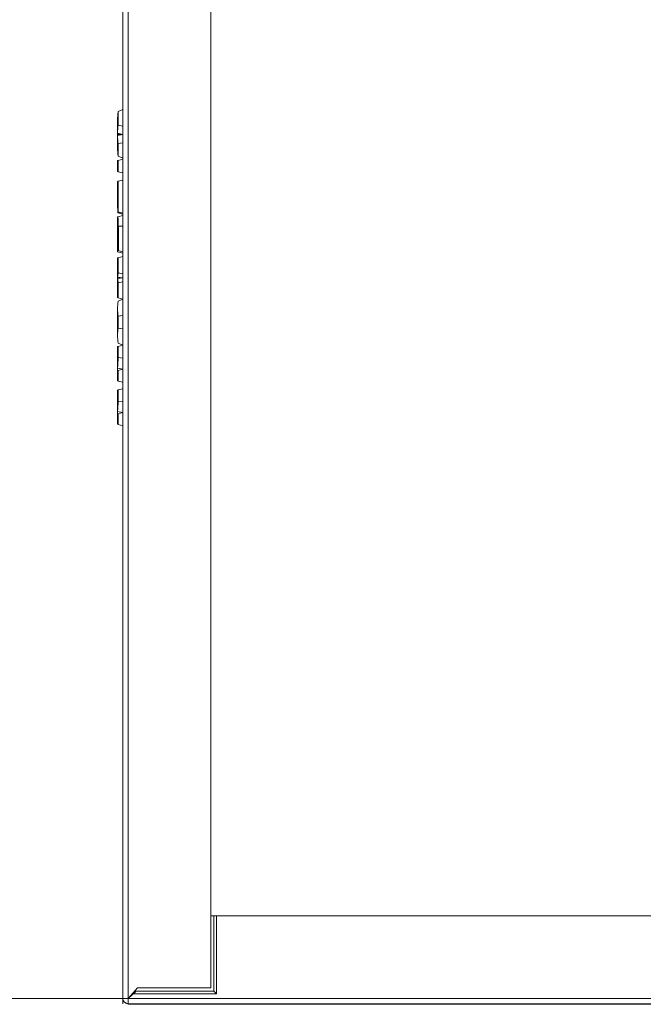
# Model space of a CAD drawing. Header units: millimetres. Extents: x 14365 to 105143, y -126377 to -22383.
# Tile 272 of 285: x 59065 to 59255, y -28672 to -28372. Entities that reach past the tile are written whole.
import ezdxf

# ---------------------------------------------------------------- set-up
doc = ezdxf.new("R2010")
doc.units = ezdxf.units.MM
doc.layers.add('UT_KOTY - DIMENZE', color=7, linetype='Continuous', lineweight=5)
doc.layers.add('UT_ZARIZENI - ZDROJ TEPLA', color=3, linetype='Continuous', lineweight=35)

msp = doc.modelspace()

# ---------------------------------------------------------------- linework, layer by layer
at = {"layer": 'UT_KOTY - DIMENZE'}
msp.add_line((59130.68, -28670.41), (58412.93, -28670.41), dxfattribs=at)
at = {"layer": 'UT_ZARIZENI - ZDROJ TEPLA', "lineweight": 13}
for p, q in [((59096.55, -28224.19), (59096.55, -28653.51)), ((59096.56, -28670.41), (59096.56, -28224.01)), ((59098.16, -28224.03), (59098.16, -28670.39)), ((59123.36, -28667.21), (59123.36, -28251.02)), ((59096.55, -28398.98), (59095.15, -28399.6)), ((59095.15, -28403.75), (59095.15, -28399.6)), ((59096.55, -28403.99), (59096.55, -28398.98)), ((59094.95, -28402.09), (59094.95, -28405.92)), ((59096.55, -28403.99), (59095.15, -28403.75)), ((59096.55, -28406.54), (59096.55, -28403.99)), ((59096.55, -28406.54), (59094.95, -28406.15)), ((59096.55, -28406.54), (59094.95, -28406.92)), ((59094.95, -28407.16), (59094.95, -28410.74)), ((59096.55, -28406.54), (59094.98, -28406.54)), ((59096.55, -28409.09), (59096.55, -28406.54)), ((59096.55, -28409.09), (59095.15, -28409.32)), ((59095.15, -28413.2), (59095.15, -28409.32)), ((59096.55, -28413.82), (59096.55, -28409.09)), ((59096.55, -28413.82), (59095.15, -28413.2)), ((59094.95, -28414.55), (59094.95, -28417.9)), ((59095.15, -28414.5), (59096.55, -28414.12)), ((59095.15, -28417.95), (59095.15, -28414.5)), ((59096.55, -28418.32), (59096.55, -28414.12)), ((59096.55, -28418.32), (59095.15, -28417.95)), ((59096.55, -28418.32), (59095.15, -28417.95)), ((59096.55, -28418.32), (59096.55, -28418.32)), ((59094.95, -28420.92), (59094.95, -28429.11)), ((59095.15, -28420.87), (59096.55, -28420.49)), ((59095.15, -28430.25), (59095.15, -28420.87)), ((59096.55, -28430.63), (59096.55, -28420.49)), ((59094.97, -28429.11), (59094.97, -28424.09)), ((59095, -28424.09), (59094.97, -28424.09)), ((59095, -28424.09), (59095, -28430.21)), ((59095, -28429.12), (59094.96, -28429.11)), ((59095, -28429.12), (59094.97, -28429.11)), ((59094.98, -28431.7), (59096.55, -28431.28)), ((59094.99, -28430.45), (59094.99, -28429.12)), ((59096.55, -28430.87), (59094.99, -28430.45)), ((59096.55, -28430.63), (59095, -28430.21)), ((59096.55, -28430.63), (59095.15, -28430.25)), ((59096.55, -28430.87), (59095.15, -28430.49)), ((59096.55, -28430.63), (59096.55, -28430.63)), ((59096.55, -28430.87), (59096.55, -28430.63)), ((59096.55, -28430.87), (59096.55, -28430.87)), ((59094.95, -28441.9), (59094.95, -28432.2)), ((59096.55, -28434.6), (59096.55, -28442.41)), ((59094.97, -28435.09), (59095, -28435.09)), ((59094.97, -28435.09), (59094.97, -28439.24)), ((59095, -28441.99), (59095, -28435.09)), ((59094.97, -28439.24), (59095, -28439.24)), ((59095, -28441.99), (59096.55, -28442.41)), ((59095.17, -28442.04), (59096.55, -28442.41)), ((59096.55, -28442.41), (59096.55, -28442.41)), ((59095.15, -28444.25), (59096.55, -28443.87)), ((59095.15, -28444.25), (59096.55, -28443.88)), ((59096.55, -28443.87), (59096.55, -28443.88)), ((59096.55, -28443.88), (59096.55, -28449.1)), ((59095.15, -28448.84), (59096.55, -28449.1)), ((59096.55, -28449.1), (59096.55, -28450.34)), ((59094.95, -28450.34), (59096.55, -28450.35)), ((59094.96, -28450.18), (59096.55, -28450.34)), ((59094.96, -28450.5), (59096.55, -28450.35)), ((59096.55, -28451.59), (59095.15, -28451.85)), ((59096.55, -28450.35), (59096.55, -28451.59)), ((59096.55, -28451.59), (59096.55, -28456.81)), ((59096.55, -28456.81), (59095.15, -28456.43)), ((59095.15, -28457.48), (59096.55, -28456.87)), ((59096.55, -28456.87), (59096.55, -28461.85)), ((59094.95, -28463.07), (59094.95, -28459.84)), ((59094.95, -28467.92), (59094.95, -28464.69)), ((59095.15, -28462.08), (59096.55, -28461.85)), ((59095.15, -28462.08), (59095.15, -28465.68)), ((59096.55, -28461.85), (59096.55, -28465.91)), ((59095.15, -28465.68), (59096.55, -28465.91)), ((59096.55, -28465.91), (59096.55, -28470.89)), ((59095.15, -28470.28), (59096.55, -28470.89)), ((59094.95, -28474.7), (59094.95, -28471.37)), ((59095.15, -28471.32), (59096.55, -28470.94)), ((59095.15, -28471.32), (59095.15, -28474.72)), ((59096.55, -28470.94), (59096.55, -28474.89)), ((59094.95, -28478.53), (59094.95, -28474.82)), ((59095.15, -28474.72), (59096.55, -28474.89)), ((59096.55, -28474.89), (59096.55, -28478.23)), ((59094.95, -28481.81), (59094.95, -28478.66)), ((59094.96, -28477.9), (59096.55, -28478.23)), ((59095.15, -28478.6), (59096.55, -28478.23)), ((59095.15, -28478.6), (59095.15, -28481.86)), ((59096.55, -28478.23), (59096.55, -28482.23)), ((59096.55, -28482.23), (59095.15, -28481.86)), ((59095.15, -28481.87), (59096.55, -28482.24)), ((59096.55, -28482.23), (59096.55, -28482.24)), ((59094.95, -28487.97), (59094.95, -28484.64)), ((59095.15, -28484.59), (59096.55, -28484.21)), ((59095.15, -28484.59), (59095.15, -28487.99)), ((59096.55, -28484.21), (59096.55, -28488.16)), ((59094.95, -28491.8), (59094.95, -28488.09)), ((59095.15, -28487.99), (59096.55, -28488.16)), ((59096.55, -28488.16), (59096.55, -28491.5)), ((59094.96, -28491.17), (59096.55, -28491.5)), ((59095.15, -28491.87), (59096.55, -28491.5)), ((59095.15, -28491.87), (59095.15, -28495.13)), ((59096.55, -28491.5), (59096.55, -28495.5)), ((59094.95, -28495.08), (59094.95, -28491.93)), ((59096.55, -28495.5), (59095.15, -28495.13)), ((59095.15, -28495.14), (59096.55, -28495.51)), ((59096.55, -28495.5), (59096.55, -28495.51)), ((59124.36, -28645.21), (59123.36, -28645.21)), ((59124.36, -28668.21), (59124.36, -28645.21)), ((59124.36, -28645.21), (59125.17, -28645.21)), ((59125.17, -28669.02), (59125.17, -28645.21)), ((59445.35, -28645.21), (59125.17, -28645.21)), ((59096.54, -28653.51), (59096.55, -28653.51)), ((59096.54, -28653.51), (59096.54, -28672.01)), ((59096.55, -28653.51), (59096.55, -28672.01)), ((59096.53, -28656.86), (59096.54, -28656.86)), ((59096.53, -28656.88), (59096.54, -28656.88)), ((59096.53, -28656.9), (59096.54, -28656.9)), ((59096.53, -28657.42), (59096.53, -28656.9)), ((59096.55, -28656.86), (59096.56, -28656.86)), ((59096.55, -28656.88), (59096.56, -28656.88)), ((59096.55, -28656.9), (59096.56, -28656.9)), ((59096.53, -28657.42), (59096.54, -28657.42)), ((59096.53, -28658.26), (59096.53, -28657.42)), ((59096.53, -28658.26), (59096.54, -28658.26)), ((59096.55, -28657.42), (59096.56, -28657.42)), ((59096.55, -28658.26), (59096.56, -28658.26)), ((59096.53, -28662.12), (59096.54, -28662.12)), ((59096.53, -28662.15), (59096.54, -28662.15)), ((59096.55, -28662.12), (59096.56, -28662.12)), ((59096.55, -28662.15), (59096.56, -28662.15)), ((59101.07, -28667.21), (59098.16, -28670.39)), ((59100.36, -28668.07), (59098.16, -28670.39)), ((59100.36, -28668.34), (59098.18, -28670.41)), ((59098.18, -28670.41), (59099.69, -28669.02)), ((59100.36, -28668.41), (59099.69, -28669.02)), ((59099.69, -28669.02), (59125.17, -28669.02)), ((59100.36, -28667.99), (59100.36, -28668.21)), ((59100.36, -28668.21), (59124.36, -28668.21)), ((59100.36, -28668.21), (59100.36, -28668.23)), ((59100.36, -28668.23), (59100.36, -28668.41)), ((59100.36, -28668.23), (59100.36, -28668.23)), ((59101.34, -28667.21), (59101.07, -28667.21)), ((59101.34, -28667.21), (59123.36, -28667.21)), ((59124.36, -28668.21), (59125.17, -28669.02)), ((59096.54, -28672.01), (59096.55, -28672.01)), ((59098.16, -28670.39), (59098.18, -28670.41)), ((59098.16, -28672.01), (59486.56, -28672.01)), ((59098.18, -28670.41), (59487.35, -28670.41)), ((59098.55, -28670.05), (59098.55, -28669.97)), ((59098.55, -28672.19), (59491.3, -28672.19))]:
    msp.add_line(p, q, dxfattribs=at)
for centre, radius, start, end in [((59098.55, -28670.19), 2, 180, 182.5626), ((59098.16, -28670.41), 1.6, 180, 270), ((59098.55, -28670.19), 2, 233.9994, 270)]:
    msp.add_arc(centre, radius, start, end, dxfattribs=at)
for centre, major_axis, ratio, start_param, end_param in [((59146.95, -28386.3), (51.05, 20.78), 0.475285, 2.862893, 2.950466), ((59146.95, -28421.44), (-51.29, 19.51), 0.440031, 0.07828, 0.175003), ((59146.95, -28391.64), (-51.29, -19.5), 0.439641, 6.108511, 6.205167), ((59146.95, -28391.64), (-51.29, -19.5), 0.439649, 6.098859, 6.108516), ((59146.95, -28426.49), (51.09, -20.57), 0.469738, 3.328471, 3.41604), ((59146.95, -28400.62), (-52, -13.93), 0.000016, 6.195613, 6.283182), ((59146.95, -28431.83), (52, -13.93), 0.000016, 3.054031, 3.22915), ((59146.95, -28406.99), (-52, -13.93), 0.000016, 6.195617, 6.283182), ((59146.56, -28428.6), (-51.61, 4.51), 0.000016, 6.239105, 6.260509), ((59143.47, -28442.11), (-48.52, 13), 0.000016, 6.259805, 6.300099), ((59143.49, -28443.45), (-48.54, 13), 0.000018, 0.041686, 0.090632), ((59143.49, -28443.2), (-48.54, 13), 0.000014, 6.192556, 6.237729), ((59146.95, -66104.1), (-13.46, 108852.62), 0.000461, 1.217428, 1.217501), ((59146.95, -28455.91), (-52, 13.93), 0.000016, 6.191694, 6.239452), ((59094.95, -28447.26), (0.01, -3.09), 0.000188, 0.102954, 0.135944), ((59146.95, -28444.23), (-51.21, -19.94), 0.452697, 6.021143, 6.196259), ((59146.95, -29460.96), (-4.53, 13048.47), 0.00397, 1.494267, 1.494347), ((59146.95, -28483.53), (-51.21, 19.94), 0.452717, 0.086937, 0.262056), ((59146.95, -28457.44), (52, 13.93), 0.000016, 3.054038, 3.141588), ((59146.95, -28488.63), (-52, 13.93), 0.000016, 6.274698, 6.291678), ((59146.95, -28496.9), (-45.65, 37.46), 0.664779, 0.411879, 0.484901), ((59146.95, -28464.72), (-52, -13.93), 0.000016, 6.195631, 6.283181), ((59146.95, -28495.54), (-52, 13.72), 0.000664, 6.195811, 6.370936), ((59146.95, -28470.71), (52, 13.93), 0.000016, 3.054038, 3.141588), ((59146.95, -28501.9), (-52, 13.93), 0.000016, 6.274698, 6.291678), ((59146.95, -28510.17), (-45.65, 37.46), 0.664779, 0.411879, 0.484901), ((59146.95, -28477.99), (-52, -13.93), 0.000016, 6.195631, 6.283181), ((59146.95, -28508.8), (-52, 13.72), 0.000664, 6.195811, 6.370936)]:
    msp.add_ellipse(centre, major_axis=major_axis, ratio=ratio, start_param=start_param, end_param=end_param, dxfattribs=at)
for points, knots in [([(59094.98, -28406.54), (59094.97, -28406.53), (59094.97, -28406.5), (59094.96, -28406.34), (59094.96, -28406.24), (59094.95, -28406.15)], [-0.12476, -0.12476, -0.12476, -0.12476, -0.0586582, -0.0586582, 0, 0, 0, 0]), ([(59094.96, -28406.68), (59094.96, -28406.63), (59094.97, -28406.6), (59094.97, -28406.55), (59094.97, -28406.54), (59094.98, -28406.54)], [-0.06129339, -0.06129339, -0.06129339, -0.06129339, -0.03066909, -0.03066909, -0.00000236, -0.00000236, -0.00000236, -0.00000236]), ([(59096.55, -28406.54), (59096.55, -28406.54), (59096.55, -28406.54), (59096.55, -28406.54), (59096.55, -28406.54), (59096.55, -28406.54), (59096.55, -28406.54), (59096.55, -28406.54), (59096.54, -28406.54), (59096.53, -28406.54), (59096.53, -28406.54), (59096.52, -28406.54), (59096.51, -28406.54), (59096.49, -28406.54), (59096.48, -28406.54), (59096.32, -28406.56), (59095.8, -28406.6), (59095.51, -28406.63), (59095.23, -28406.65), (59094.96, -28406.68)], [-0.1065411, -0.1065411, -0.1065411, -0.1065411, -0.1065408, -0.1065408, -0.1065264, -0.1065264, -0.1064712, -0.1064712, -0.106235, -0.106235, -0.1056836, -0.1056836, -0.1050706, -0.1050706, -0.1038616, -0.1038616, -0.0870508, -0.0870508, 0, 0, 0, 0]), ([(59094.95, -28432.2), (59094.95, -28432.08), (59094.95, -28431.92), (59094.96, -28431.74), (59094.97, -28431.71), (59094.98, -28431.7)], [0, 0, 0, 0, 0.0614769, 0.0614769, 0.1063916, 0.1063916, 0.1063916, 0.1063916]), ([(59094.98, -28431.7), (59094.99, -28431.7), (59095, -28431.72), (59095.02, -28431.8), (59095.03, -28431.86), (59095.07, -28432.12), (59095.09, -28432.32), (59095.12, -28432.7), (59095.13, -28432.97), (59095.15, -28433.47), (59095.16, -28433.69), (59095.17, -28434.13), (59095.17, -28434.38), (59095.17, -28434.61)], [0, 0, 0, 0, 0.0701875, 0.0701875, 0.1404766, 0.1404766, 0.2600105, 0.2600105, 0.4278865, 0.4278865, 0.5524125, 0.5524125, 0.6717828, 0.6717828, 0.6717828, 0.6717828]), ([(59096.55, -28431.28), (59096.55, -28431.28), (59096.55, -28431.31), (59096.55, -28431.47), (59096.55, -28431.76), (59096.55, -28432.33), (59096.55, -28433.12), (59096.55, -28433.84), (59096.55, -28434.27), (59096.55, -28434.49), (59096.55, -28434.6)], [0, 0, 0, 0, 0.126507, 0.252937, 0.376951, 0.500445, 0.748548, 0.87531, 0.938129, 1, 1, 1, 1]), ([(59095, -28435.09), (59095, -28435.08), (59095, -28434.99), (59095, -28434.82), (59095, -28434.76), (59095, -28434.66), (59095, -28434.61), (59094.99, -28434.55), (59094.99, -28434.51), (59094.99, -28434.46), (59094.98, -28434.45), (59094.98, -28434.45), (59094.98, -28434.46), (59094.97, -28434.51), (59094.97, -28434.55), (59094.97, -28434.62), (59094.97, -28434.67), (59094.97, -28434.76), (59094.97, -28434.82), (59094.97, -28434.99), (59094.97, -28435.06), (59094.97, -28435.09)], [0.00000149, 0.00000149, 0.00000149, 0.00000149, 0.00278974, 0.00278974, 0.00494138, 0.00494138, 0.00713837, 0.00713837, 0.00860364, 0.00860364, 0.00999296, 0.00999296, 0.01140089, 0.01140089, 0.01289168, 0.01289168, 0.01504914, 0.01504914, 0.01670823, 0.01670823, 0.01852045, 0.01852045, 0.01852045, 0.01852045]), ([(59094.97, -28439.24), (59094.97, -28439.65), (59094.96, -28440.21), (59094.96, -28441.02), (59094.96, -28441.23), (59094.95, -28441.58), (59094.95, -28441.76), (59094.95, -28441.9)], [0, 0, 0, 0, 0.1217123, 0.1217123, 0.1947758, 0.1947758, 0.2993887, 0.2993887, 0.2993887, 0.2993887]), ([(59094.95, -28441.9), (59094.95, -28442.06), (59094.95, -28442.18), (59094.96, -28442.33), (59094.97, -28442.36), (59094.98, -28442.37)], [0, 0, 0, 0, 0.0846891, 0.0846891, 0.1655534, 0.1655534, 0.1655534, 0.1655534]), ([(59095.15, -28444.25), (59095.02, -28444.28), (59094.95, -28444.3), (59094.95, -28444.3), (59095.02, -28444.29), (59095.15, -28444.25)], [-0.9113183, -0.9113183, -0.9113183, -0.9113183, -0.4556515, -0.4556515, -0.0000012, -0.0000012, -0.0000012, -0.0000012]), ([(59095.15, -28444.25), (59095.15, -28445.01), (59095.15, -28445.66), (59095.15, -28447.43), (59095.15, -28448.07), (59095.15, -28448.84)], [-0.4660271, -0.4660271, -0.4660271, -0.4660271, -0.2320183, -0.2320183, -0.000001, -0.000001, -0.000001, -0.000001]), ([(59094.96, -28447.19), (59094.96, -28447.19), (59094.96, -28447.22), (59094.95, -28447.3), (59094.95, -28447.36), (59094.95, -28447.42)], [-0.2902396, -0.2902396, -0.2902396, -0.2902396, -0.2421689, -0.2421689, -0.1757269, -0.1757269, -0.1757269, -0.1757269]), ([(59095.15, -28448.84), (59095.1, -28449.06), (59095.05, -28449.28), (59094.99, -28449.72), (59094.97, -28449.95), (59094.96, -28450.18)], [-0.400802, -0.400802, -0.400802, -0.400802, -0.2005736, -0.2005736, -0.0000166, -0.0000166, -0.0000166, -0.0000166]), ([(59094.95, -28450.32), (59094.95, -28450.31), (59094.95, -28450.3), (59094.95, -28450.28), (59094.95, -28450.26), (59094.96, -28450.22), (59094.96, -28450.18)], [0, 0, 0, 0, 0.3742506, 0.3742506, 0.3742506, 0.9999964, 0.9999964, 0.9999964, 0.9999964]), ([(59095.15, -28451.85), (59095.1, -28451.63), (59095.05, -28451.41), (59094.99, -28450.96), (59094.97, -28450.73), (59094.96, -28450.5)], [-0.4011799, -0.4011799, -0.4011799, -0.4011799, -0.2009128, -0.2009128, -0.0003251, -0.0003251, -0.0003251, -0.0003251]), ([(59095.15, -28456.43), (59095.15, -28455.66), (59095.15, -28454.91), (59095.15, -28453.37), (59095.15, -28452.62), (59095.15, -28451.85)], [-0.4614849, -0.4614849, -0.4614849, -0.4614849, -0.23075, -0.23075, -0.0000011, -0.0000011, -0.0000011, -0.0000011]), ([(59094.95, -28453.26), (59094.95, -28453.37), (59094.95, -28453.48), (59094.96, -28453.49), (59094.96, -28453.49), (59094.96, -28453.49)], [0.1756861, 0.1756861, 0.1756861, 0.1756861, 0.2994706, 0.2994706, 0.3062096, 0.3062096, 0.3062096, 0.3062096]), ([(59094.99, -28463.88), (59094.98, -28463.86), (59094.97, -28463.76), (59094.96, -28463.38), (59094.95, -28463.23), (59094.95, -28463.07)], [0.0000009, 0.0000009, 0.0000009, 0.0000009, 0.081855, 0.081855, 0.1331687, 0.1331687, 0.1331687, 0.1331687]), ([(59094.95, -28464.69), (59094.95, -28464.53), (59094.96, -28464.37), (59094.96, -28464.19), (59094.96, -28464.16), (59094.97, -28464.02), (59094.97, -28463.99), (59094.98, -28463.91), (59094.98, -28463.89), (59094.99, -28463.88)], [0.000001, 0.000001, 0.000001, 0.000001, 0.1078823, 0.1078823, 0.1399106, 0.1399106, 0.2260149, 0.2260149, 0.3433288, 0.3433288, 0.3433288, 0.3433288]), ([(59094.95, -28474.7), (59094.95, -28474.7), (59094.95, -28474.71), (59094.95, -28474.74), (59094.95, -28474.77), (59094.95, -28474.82)], [-0.0727436, -0.0727436, -0.0727436, -0.0727436, -0.02963979, -0.02963979, -0.00000692, -0.00000692, -0.00000692, -0.00000692]), ([(59094.95, -28478.53), (59094.95, -28478.49), (59094.95, -28478.45), (59094.95, -28478.12), (59094.96, -28478.01), (59094.96, -28477.9)], [-0.154109, -0.154109, -0.154109, -0.154109, -0.0491904, -0.0491904, 0, 0, 0, 0]), ([(59094.95, -28478.66), (59094.95, -28478.66), (59094.95, -28478.64), (59094.95, -28478.6), (59094.95, -28478.57), (59094.95, -28478.53)], [-0.04632898, -0.04632898, -0.04632898, -0.04632898, -0.02329044, -0.02329044, -0.00000161, -0.00000161, -0.00000161, -0.00000161]), ([(59094.95, -28487.97), (59094.95, -28487.97), (59094.95, -28487.98), (59094.95, -28488.01), (59094.95, -28488.04), (59094.95, -28488.09)], [-0.0727436, -0.0727436, -0.0727436, -0.0727436, -0.02963979, -0.02963979, -0.00000692, -0.00000692, -0.00000692, -0.00000692]), ([(59094.95, -28491.8), (59094.95, -28491.76), (59094.95, -28491.72), (59094.95, -28491.39), (59094.96, -28491.28), (59094.96, -28491.17)], [-0.1541091, -0.1541091, -0.1541091, -0.1541091, -0.0491904, -0.0491904, 0, 0, 0, 0]), ([(59094.95, -28491.93), (59094.95, -28491.92), (59094.95, -28491.91), (59094.95, -28491.87), (59094.95, -28491.84), (59094.95, -28491.8)], [-0.04632898, -0.04632898, -0.04632898, -0.04632898, -0.02329044, -0.02329044, -0.00000161, -0.00000161, -0.00000161, -0.00000161]), ([(59096.53, -28658.26), (59096.53, -28658.61), (59096.53, -28659.02), (59096.53, -28660.39), (59096.53, -28661.06), (59096.53, -28661.91), (59096.53, -28662.12), (59096.53, -28662.12)], [0, 0, 0, 0, 0.1461711, 0.1461711, 0.4320457, 0.4320457, 0.7179202, 0.7179202, 0.7179202, 0.7179202]), ([(59096.56, -28670.41), (59096.56, -28670.4), (59096.98, -28670.4), (59097.58, -28670.39), (59097.76, -28670.39), (59097.96, -28670.39), (59098.16, -28670.39)], [0.0000001, 0.0000001, 0.0000001, 0.0000001, 0.7645643, 0.7645643, 0.7645643, 1, 1, 1, 1]), ([(59098.16, -28672.01), (59098.16, -28672.01), (59098.16, -28671.97), (59098.16, -28671.81), (59098.16, -28671.69), (59098.17, -28671.39), (59098.17, -28671.22), (59098.17, -28670.83), (59098.17, -28670.62), (59098.18, -28670.41)], [0, 0, 0, 0, 0.25, 0.25, 0.5, 0.5, 0.75, 0.75, 1, 1, 1, 1])]:
    msp.add_open_spline(points, degree=3, knots=knots, dxfattribs=at)
for points in [[(59095.17, -28434.61), (59095.63, -28434.6), (59096.09, -28434.6), (59096.55, -28434.6)], [(59096.55, -28442.79), (59096.03, -28442.65), (59095.5, -28442.51), (59094.98, -28442.37)], [(59096.55, -28442.41), (59096.55, -28442.66), (59096.55, -28442.79), (59096.55, -28442.79)], [(59094.95, -28447.19), (59094.95, -28446.23), (59094.95, -28445.26), (59094.95, -28444.3)], [(59094.96, -28447.19), (59094.95, -28447.19), (59094.95, -28447.19), (59094.95, -28447.19)], [(59094.95, -28450.33), (59094.95, -28449.36), (59094.95, -28448.39), (59094.95, -28447.42)], [(59094.95, -28450.34), (59094.95, -28450.34), (59094.95, -28450.34), (59094.95, -28450.34)], [(59094.96, -28450.5), (59094.95, -28450.42), (59094.95, -28450.37), (59094.95, -28450.34)], [(59094.95, -28453.26), (59094.95, -28452.29), (59094.95, -28451.32), (59094.95, -28450.35)], [(59094.96, -28453.49), (59094.95, -28453.49), (59094.95, -28453.49), (59094.96, -28453.49)], [(59094.95, -28456.37), (59094.95, -28455.41), (59094.95, -28454.45), (59094.95, -28453.49)], [(59094.95, -28456.37), (59094.95, -28456.38), (59095.02, -28456.4), (59095.15, -28456.43)], [(59094.95, -28463.07), (59094.95, -28463.07), (59094.95, -28463.07), (59094.95, -28463.07)], [(59094.95, -28464.69), (59094.95, -28464.69), (59094.95, -28464.69), (59094.95, -28464.69)], [(59096.53, -28656.86), (59096.53, -28656.86), (59096.53, -28656.86), (59096.53, -28656.88)], [(59096.53, -28656.88), (59096.53, -28656.88), (59096.53, -28656.88), (59096.53, -28656.9)], [(59096.56, -28670.19), (59096.55, -28670.19), (59096.55, -28670.19), (59096.55, -28670.19)], [(59098.43, -28670.17), (59098.41, -28670.17), (59098.38, -28670.17), (59098.36, -28670.17)], [(59098.56, -28672.01), (59098.56, -28672.13), (59098.56, -28672.19), (59098.55, -28672.19)]]:
    msp.add_open_spline(points, degree=3, dxfattribs=at)

doc.saveas('drawing.dxf')
